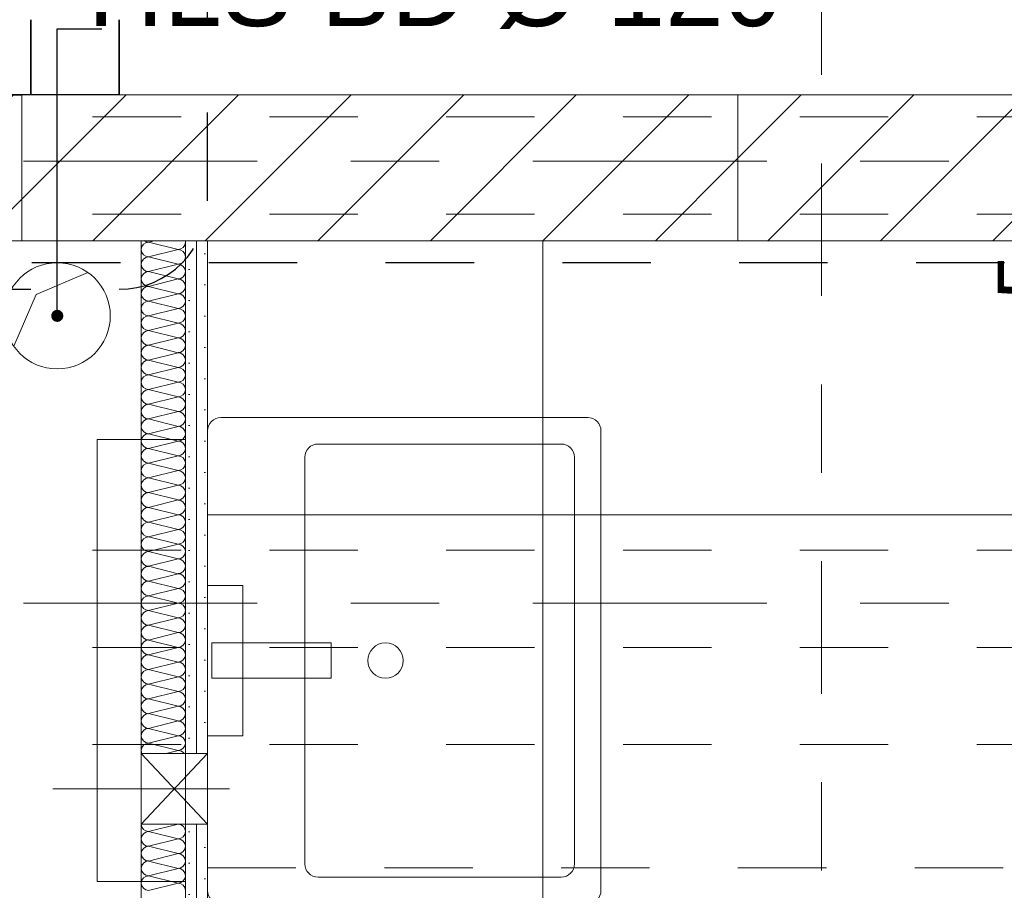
# Model space of a CAD drawing. Header units: metres. Extents: x -3.6 to 90.7, y -11.1 to 18.
# Tile 430 of 656: x 44.5 to 45.6, y 5 to 6. Entities that reach past the tile are written whole.
import ezdxf

# ---------------------------------------------------------------- set-up
doc = ezdxf.new("R2010")
doc.units = ezdxf.units.M
doc.header["$MEASUREMENT"] = 0
for name, pattern in [('Achse', [0.2, 0.1, -0.05, 0, -0.05]), ('DASHED', [0.015, 0.007, -0.008]), ('Punktlinie eng', [0.0375, 0.0125, -0.025]), ('Schnittlinie', [0.3, 0.15, -0.075, 0, -0.075]), ('Strichlinie doppelt', [0.546806, 0.264583, -0.105833, 0.070556, -0.105833]), ('Strichlinie eng', [0.115, 0.075, -0.04]), ('Strichpunktlinie', [0.31, 0.2, -0.05, 0.01, -0.05]), ('Untersicht', [0.1, 0.075, -0.025]), ('Wipeout_Contour', [1, 0, -1])]:
    doc.linetypes.add(name, pattern=pattern)
for name, color, linetype in [('152 - Bemaßung_ Beschriftung.Ausbau', 7, 'Continuous'), ('203 - Marker.Schnitt - Ausbaudetail SA', 7, 'Continuous'), ('208 - Marker.Detail', 7, 'Continuous'), ('301 - Elemente.Linie', 7, 'Continuous'), ('451 - Universal.Achsen Raster', 7, 'Continuous'), ('605 - Struktur.Wand Innen', 7, 'Continuous'), ('608 - Struktur.Träger', 7, 'Continuous'), ('650 - Abdeckung.Fußboden Aufbau', 7, 'Continuous'), ('Abbruch_603 - Struktur.Bodenplatte_ Decke Roh', 7, 'Continuous'), ('Neubau_152 - Bemaßung_ Beschriftung.Ausbau', 7, 'Continuous'), ('Neubau_302 - Elemente.Schraffur', 7, 'Continuous'), ('Neubau_603 - Struktur.Bodenplatte_ Decke Roh', 7, 'Continuous'), ('Neubau_606 - Struktur.Wand Innen Ausbau', 7, 'Continuous'), ('Neubau_650 - Abdeckung.Fußboden Aufbau', 7, 'Continuous'), ('Neubau_653 - Abdeckung.TB Verkofferung', 7, 'Continuous'), ('Neubau_702 - Einrichtung.Möbel Sanitär', 7, 'Continuous'), ('Neubau_802 - HKLSE.Sanitär', 7, 'Continuous')]:
    doc.layers.add(name, color=color, linetype=linetype)
doc.styles.add('ERSTELLTER_STIL_2', font='txt')
doc.linetypes.add('Abbruch 1', pattern='A,0,[1,2022.0244.A_L5A-PL02.05_iB_Grundriss 3.OG1.Shx,S=0.001984,R=0,X=0,Y=0],-0.25,0', length=0.25)
doc.dimstyles.new('ERSTELLTER_STIL__1', dxfattribs={"dimtxt": 0.1, "dimasz": 0.0532, "dimexe": 0.18, "dimexo": 0.0625, "dimgap": 0, "dimtad": 1, "dimzin": 0, "dimdsep": 46, "dimtxsty": 'ERSTELLTER_STIL_2', "dimblk": 'ARROWHEAD_2', "dimblk1": 'ARROWHEAD_2', "dimblk2": 'ARROWHEAD_2', "dimcen": 0.09, "dimse1": 1, "dimse2": 1, "dimclrd": 7, "dimclre": 7, "dimclrt": 7, "dimazin": 0, "dimtfac": 1, "dimtdec": 4, "dimtmove": 0, "dimatfit": 3, "dimfxl": 1, "dimtolj": 1, "dimtzin": 0, "dimarcsym": 0})
doc.dimstyles.new('ERSTELLTER_STIL__3', dxfattribs={"dimtxt": 0.1, "dimasz": 0.0532, "dimexe": 0.18, "dimexo": 0.0625, "dimgap": 0, "dimtad": 1, "dimtih": 1, "dimtoh": 1, "dimzin": 0, "dimdsep": 46, "dimtxsty": 'ERSTELLTER_STIL_2', "dimblk": 'ARROWHEAD_2', "dimblk1": 'ARROWHEAD_2', "dimblk2": 'ARROWHEAD_2', "dimcen": 0.09, "dimse1": 1, "dimse2": 1, "dimclrd": 7, "dimclre": 7, "dimclrt": 7, "dimazin": 0, "dimtfac": 1, "dimtdec": 4, "dimtmove": 0, "dimatfit": 3, "dimfxl": 1, "dimtolj": 1, "dimtzin": 0, "dimarcsym": 0})
doc.dimstyles.new('ERSTELLTER_STIL__5', dxfattribs={"dimtxt": 0.18, "dimasz": 0.03648, "dimexe": 0.18, "dimexo": 0.0625, "dimgap": 0, "dimtad": 0, "dimtih": 1, "dimtoh": 1, "dimdec": 4, "dimzin": 0, "dimdsep": 46, "dimcen": 0.09, "dimadec": 0, "dimazin": 0, "dimtfac": 1, "dimtdec": 4, "dimtmove": 0, "dimatfit": 3, "dimldrblk": 'ARROWHEAD_11', "dimfxl": 1, "dimtolj": 1, "dimtzin": 0, "dimarcsym": 0})
doc.dimstyles.new('ERSTELLTER_STIL__6', dxfattribs={"dimtxt": 0.18, "dimasz": 0.02736, "dimexe": 0.18, "dimexo": 0.0625, "dimgap": 0, "dimtad": 0, "dimtih": 1, "dimtoh": 1, "dimdec": 4, "dimzin": 0, "dimdsep": 46, "dimcen": 0.09, "dimadec": 0, "dimazin": 0, "dimtfac": 1, "dimtdec": 4, "dimtmove": 0, "dimatfit": 3, "dimldrblk": 'ARROWHEAD_11', "dimfxl": 1, "dimtolj": 1, "dimtzin": 0, "dimarcsym": 0})
pattern_1 = [(45, (0, 0), (-0.0636396, 0.0636396), [])]
pattern_2 = [(45, (0, 0), (-0.01767767, 0.01767767), [0, -0.025])]

# ---------------------------------------------------------------- blocks, each defined once
blk = doc.blocks.new('*X136')
at = {"layer": 'Neubau_606 - Struktur.Wand Innen Ausbau', "color": 7, "linetype": 'Continuous', "lineweight": 5}
for p, q in [((44.65, 5.76), (44.6433, 5.7583)), ((44.6767, 5.75), (44.6433, 5.7583)), ((44.6767, 5.75), (44.6433, 5.7417)), ((44.6767, 5.7333), (44.6433, 5.7417)), ((44.6767, 5.7333), (44.6433, 5.725)), ((44.6767, 5.7167), (44.6433, 5.725)), ((44.6767, 5.7167), (44.6433, 5.7083)), ((44.6767, 5.7), (44.6433, 5.7083)), ((44.6767, 5.7), (44.6433, 5.6917)), ((44.6767, 5.6833), (44.6433, 5.6917)), ((44.6767, 5.6833), (44.6433, 5.675)), ((44.6767, 5.6667), (44.6433, 5.675)), ((44.6767, 5.6667), (44.6433, 5.6583)), ((44.6767, 5.65), (44.6433, 5.6583)), ((44.6767, 5.65), (44.6433, 5.6417)), ((44.6767, 5.6333), (44.6433, 5.6417)), ((44.6767, 5.6333), (44.6433, 5.625)), ((44.6767, 5.6167), (44.6433, 5.625)), ((44.6767, 5.6167), (44.6433, 5.6083)), ((44.6767, 5.6), (44.6433, 5.6083)), ((44.6767, 5.6), (44.6433, 5.5917)), ((44.6767, 5.5833), (44.6433, 5.5917)), ((44.6767, 5.5833), (44.6433, 5.575)), ((44.6767, 5.5667), (44.6433, 5.575)), ((44.6767, 5.5667), (44.6433, 5.5583)), ((44.6767, 5.55), (44.6433, 5.5583)), ((44.6767, 5.55), (44.6433, 5.5417)), ((44.6767, 5.5333), (44.6433, 5.5417)), ((44.6767, 5.5333), (44.6433, 5.525)), ((44.6767, 5.5167), (44.6433, 5.525)), ((44.6767, 5.5167), (44.6433, 5.5083)), ((44.6767, 5.5), (44.6433, 5.5083)), ((44.6767, 5.5), (44.6433, 5.4917)), ((44.6767, 5.4833), (44.6433, 5.4917)), ((44.6767, 5.4833), (44.6433, 5.475)), ((44.6767, 5.4667), (44.6433, 5.475)), ((44.6767, 5.4667), (44.6433, 5.4583)), ((44.6767, 5.45), (44.6433, 5.4583)), ((44.6767, 5.45), (44.6433, 5.4417)), ((44.6767, 5.4333), (44.6433, 5.4417)), ((44.6767, 5.4333), (44.6433, 5.425)), ((44.6767, 5.4167), (44.6433, 5.425)), ((44.6767, 5.4167), (44.6433, 5.4083)), ((44.6767, 5.4), (44.6433, 5.4083)), ((44.6767, 5.4), (44.6433, 5.3917)), ((44.6767, 5.3833), (44.6433, 5.3917)), ((44.6767, 5.3833), (44.6433, 5.375)), ((44.6767, 5.3667), (44.6433, 5.375)), ((44.6767, 5.3667), (44.6433, 5.3583)), ((44.6767, 5.35), (44.6433, 5.3583)), ((44.6767, 5.35), (44.6433, 5.3417)), ((44.6767, 5.3333), (44.6433, 5.3417)), ((44.6767, 5.3333), (44.6433, 5.325)), ((44.6767, 5.3167), (44.6433, 5.325)), ((44.6767, 5.3167), (44.6433, 5.3083)), ((44.6767, 5.3), (44.6433, 5.3083)), ((44.6767, 5.3), (44.6433, 5.2917)), ((44.6767, 5.2833), (44.6433, 5.2917)), ((44.6767, 5.2833), (44.6433, 5.275)), ((44.6767, 5.2667), (44.6433, 5.275)), ((44.6767, 5.2667), (44.6433, 5.2583)), ((44.6767, 5.25), (44.6433, 5.2583)), ((44.6767, 5.25), (44.6433, 5.2417)), ((44.6767, 5.2333), (44.6433, 5.2417)), ((44.6767, 5.2333), (44.6433, 5.225)), ((44.6767, 5.2167), (44.6433, 5.225)), ((44.6767, 5.2167), (44.6433, 5.2083)), ((44.6767, 5.2), (44.6433, 5.2083)), ((44.6767, 5.2), (44.6433, 5.1917)), ((44.6767, 5.1833), (44.6433, 5.1917)), ((44.6767, 5.1833), (44.6632, 5.18))]:
    blk.add_line(p, q, dxfattribs=at)
for centre, start, end in [((44.6433, 5.75), 90, 180), ((44.6433, 5.7667), 233.1301, 270), ((44.6767, 5.7583), 270, 0), ((44.6767, 5.7583), 0, 11.537), ((44.6433, 5.75), 180, 270), ((44.6767, 5.7417), 0, 90), ((44.6433, 5.7333), 90, 180), ((44.6767, 5.7417), 270, 0), ((44.6433, 5.7333), 180, 270), ((44.6433, 5.7167), 90, 180), ((44.6767, 5.725), 0, 90), ((44.6767, 5.725), 270, 0), ((44.6433, 5.7167), 180, 270), ((44.6767, 5.7083), 0, 90), ((44.6433, 5.7), 90, 180), ((44.6767, 5.7083), 270, 0), ((44.6433, 5.7), 180, 270), ((44.6433, 5.6833), 90, 180), ((44.6767, 5.6917), 0, 90), ((44.6767, 5.6917), 270, 0), ((44.6433, 5.6833), 180, 270), ((44.6767, 5.675), 0, 90), ((44.6433, 5.6667), 90, 180), ((44.6767, 5.675), 270, 0), ((44.6433, 5.6667), 180, 270), ((44.6433, 5.65), 90, 180), ((44.6767, 5.6583), 0, 90), ((44.6767, 5.6583), 270, 0), ((44.6433, 5.65), 180, 270), ((44.6767, 5.6417), 0, 90), ((44.6433, 5.6333), 90, 180), ((44.6767, 5.6417), 270, 0), ((44.6433, 5.6333), 180, 270), ((44.6433, 5.6167), 90, 180), ((44.6767, 5.625), 0, 90), ((44.6767, 5.625), 270, 0), ((44.6433, 5.6167), 180, 270), ((44.6767, 5.6083), 0, 90), ((44.6433, 5.6), 90, 180), ((44.6767, 5.6083), 270, 0), ((44.6433, 5.6), 180, 270), ((44.6433, 5.5833), 90, 180), ((44.6767, 5.5917), 0, 90), ((44.6767, 5.5917), 270, 0), ((44.6433, 5.5833), 180, 270), ((44.6767, 5.575), 0, 90), ((44.6433, 5.5667), 90, 180), ((44.6767, 5.575), 270, 0), ((44.6433, 5.5667), 180, 270), ((44.6433, 5.55), 90, 180), ((44.6767, 5.5583), 0, 90), ((44.6767, 5.5583), 270, 0), ((44.6433, 5.55), 180, 270), ((44.6767, 5.5417), 0, 90), ((44.6433, 5.5333), 90, 180), ((44.6767, 5.5417), 270, 0), ((44.6433, 5.5333), 180, 270), ((44.6433, 5.5167), 90, 180), ((44.6767, 5.525), 0, 90), ((44.6767, 5.525), 270, 0), ((44.6433, 5.5167), 180, 270), ((44.6767, 5.5083), 0, 90), ((44.6433, 5.5), 90, 180), ((44.6767, 5.5083), 270, 0), ((44.6433, 5.5), 180, 270), ((44.6433, 5.4833), 90, 180), ((44.6767, 5.4917), 0, 90), ((44.6767, 5.4917), 270, 0), ((44.6433, 5.4833), 180, 270), ((44.6767, 5.475), 0, 90), ((44.6433, 5.4667), 90, 180), ((44.6767, 5.475), 270, 0), ((44.6433, 5.4667), 180, 270), ((44.6433, 5.45), 90, 180), ((44.6767, 5.4583), 0, 90), ((44.6767, 5.4583), 270, 0), ((44.6433, 5.45), 180, 270), ((44.6767, 5.4417), 0, 90), ((44.6433, 5.4333), 90, 180), ((44.6767, 5.4417), 270, 0), ((44.6433, 5.4333), 180, 270), ((44.6433, 5.4167), 90, 180), ((44.6767, 5.425), 0, 90), ((44.6767, 5.425), 270, 0), ((44.6433, 5.4167), 180, 270), ((44.6767, 5.4083), 0, 90), ((44.6433, 5.4), 90, 180), ((44.6767, 5.4083), 270, 0), ((44.6433, 5.4), 180, 270), ((44.6433, 5.3833), 90, 180), ((44.6767, 5.3917), 0, 90), ((44.6767, 5.3917), 270, 0), ((44.6433, 5.3833), 180, 270), ((44.6767, 5.375), 0, 90), ((44.6433, 5.3667), 90, 180), ((44.6767, 5.375), 270, 0), ((44.6433, 5.3667), 180, 270), ((44.6433, 5.35), 90, 180), ((44.6767, 5.3583), 0, 90), ((44.6767, 5.3583), 270, 0), ((44.6433, 5.35), 180, 270), ((44.6767, 5.3417), 0, 90), ((44.6433, 5.3333), 90, 180), ((44.6767, 5.3417), 270, 0), ((44.6433, 5.3333), 180, 270), ((44.6433, 5.3167), 90, 180), ((44.6767, 5.325), 0, 90), ((44.6767, 5.325), 270, 0), ((44.6433, 5.3167), 180, 270), ((44.6767, 5.3083), 0, 90), ((44.6433, 5.3), 90, 180), ((44.6767, 5.3083), 270, 0), ((44.6433, 5.3), 180, 270), ((44.6433, 5.2833), 90, 180), ((44.6767, 5.2917), 0, 90), ((44.6767, 5.2917), 270, 0), ((44.6433, 5.2833), 180, 270), ((44.6767, 5.275), 0, 90), ((44.6433, 5.2667), 90, 180), ((44.6767, 5.275), 270, 0), ((44.6433, 5.2667), 180, 270), ((44.6433, 5.25), 90, 180), ((44.6767, 5.2583), 0, 90), ((44.6767, 5.2583), 270, 0), ((44.6433, 5.25), 180, 270), ((44.6767, 5.2417), 0, 90), ((44.6433, 5.2333), 90, 180), ((44.6767, 5.2417), 270, 0), ((44.6433, 5.2333), 180, 270), ((44.6433, 5.2167), 90, 180), ((44.6767, 5.225), 0, 90), ((44.6767, 5.225), 270, 0), ((44.6433, 5.2167), 180, 270), ((44.6767, 5.2083), 0, 90), ((44.6433, 5.2), 90, 180), ((44.6767, 5.2083), 270, 0), ((44.6433, 5.2), 180, 270), ((44.6433, 5.1833), 90, 180), ((44.6767, 5.1917), 0, 90), ((44.6767, 5.1917), 270, 0), ((44.6433, 5.1833), 180, 203.7114), ((44.6767, 5.175), 36.7175, 90)]:
    blk.add_arc(centre, 0.00833, start, end, dxfattribs=at)
blk = doc.blocks.new('*X137')
at = {"layer": 'Neubau_606 - Struktur.Wand Innen Ausbau', "color": 7, "linetype": 'Continuous', "lineweight": 5}
for p, q in [((44.6766, 5.1), (44.6433, 5.0917)), ((44.6767, 5.0833), (44.6433, 5.0917)), ((44.6767, 5.0833), (44.6433, 5.075)), ((44.6767, 5.0667), (44.6433, 5.075)), ((44.6767, 5.0667), (44.6433, 5.0583)), ((44.6767, 5.05), (44.6433, 5.0583)), ((44.6767, 5.05), (44.6433, 5.0417)), ((44.6767, 5.0333), (44.6433, 5.0417)), ((44.6767, 5.0333), (44.6433, 5.025))]:
    blk.add_line(p, q, dxfattribs=at)
for centre, start, end in [((44.6433, 5.1), 180.1219, 270), ((44.6433, 5.0833), 90, 180), ((44.6767, 5.0917), 270, 0), ((44.6767, 5.0917), 0, 86.2619), ((44.6433, 5.0833), 180, 270), ((44.6767, 5.075), 0, 90), ((44.6433, 5.0667), 90, 180), ((44.6767, 5.075), 270, 0), ((44.6433, 5.0667), 180, 270), ((44.6433, 5.05), 90, 180), ((44.6767, 5.0583), 0, 90), ((44.6767, 5.0583), 270, 0), ((44.6433, 5.05), 180, 270), ((44.6767, 5.0417), 0, 90), ((44.6433, 5.0333), 90, 180), ((44.6767, 5.0417), 270, 0), ((44.6433, 5.0333), 180, 270), ((44.6767, 5.025), 0, 90)]:
    blk.add_arc(centre, 0.00833, start, end, dxfattribs=at)
blk = doc.blocks.new('ARROWHEAD_11')
at = {"color": 0, "linetype": 'Continuous', "lineweight": 0}
blk.add_line((0, 0), (-1, 0), dxfattribs=at)
at = {"color": 0, "linetype": 'Continuous', "lineweight": 0, "const_width": 0.25, "flags": 128}
blk.add_lwpolyline([(-0.125, 0, 1), (0.125, 0, 1)], format="xyb", close=True, dxfattribs=at)
blk = doc.blocks.new('*D583')
at = {"layer": '152 - Bemaßung_ Beschriftung.Ausbau', "color": 7, "linetype": 'Continuous', "lineweight": 5}
for p, q in [((43.21, 6.6804), (43.21, 6.7854)), ((45.905, 6.6804), (45.905, 6.7854)), ((43.2302, 6.7679), (43.1898, 6.6979)), ((45.9252, 6.7679), (45.8848, 6.6979)), ((43.21, 6.7329), (45.905, 6.7329))]:
    blk.add_line(p, q, dxfattribs=at)
at = {"layer": '152 - Bemaßung_ Beschriftung.Ausbau', "color": 7, "lineweight": 5, "insert": (44.3994, 6.7335), "char_height": 0.1, "attachment_point": 7, "style": 'ERSTELLTER_STIL_2'}
blk.add_mtext('\\A1;{\\pql;\\fArial|b0|i0|c0|p38;2,69\\fArial|b0|i0|c0|p38;\\A1{\\H.66x;\\S5^  ;}}', dxfattribs=at)
blk = doc.blocks.new('ARROWHEAD_2')
at = {"color": 0, "linetype": 'Continuous', "lineweight": 0}
for p, q in [((-0.378, -0.655), (0.378, 0.655)), ((0, 0), (-1, 0))]:
    blk.add_line(p, q, dxfattribs=at)
blk = doc.blocks.new('*D591')
at = {"layer": '152 - Bemaßung_ Beschriftung.Ausbau', "color": 7, "linetype": 'Continuous', "lineweight": 5}
for p, q in [((44.37, 6.9804), (44.37, 7.0854)), ((44.71, 6.9804), (44.71, 7.0854)), ((44.3902, 7.0679), (44.3498, 6.9979)), ((44.7302, 7.0679), (44.6898, 6.9979)), ((44.37, 7.0329), (44.71, 7.0329))]:
    blk.add_line(p, q, dxfattribs=at)
at = {"layer": '152 - Bemaßung_ Beschriftung.Ausbau', "color": 7, "lineweight": 5, "insert": (44.4641, 7.0529), "char_height": 0.1, "attachment_point": 7, "style": 'ERSTELLTER_STIL_2'}
blk.add_mtext('\\A1;{\\pql;\\fArial|b0|i0|c0|p38;34}', dxfattribs=at)
blk = doc.blocks.new('*D592')
at = {"layer": '152 - Bemaßung_ Beschriftung.Ausbau', "color": 7, "linetype": 'Continuous', "lineweight": 5}
for p, q in [((44.71, 6.9804), (44.71, 7.0854)), ((46.845, 6.9804), (46.845, 7.0854)), ((44.7302, 7.0679), (44.6898, 6.9979)), ((46.8652, 7.0679), (46.8248, 6.9979)), ((44.71, 7.0329), (46.845, 7.0329))]:
    blk.add_line(p, q, dxfattribs=at)
at = {"layer": '152 - Bemaßung_ Beschriftung.Ausbau', "color": 7, "lineweight": 5, "insert": (45.6194, 7.0335), "char_height": 0.1, "attachment_point": 7, "style": 'ERSTELLTER_STIL_2'}
blk.add_mtext('\\A1;{\\pql;\\fArial|b0|i0|c0|p38;2,13\\fArial|b0|i0|c0|p38;\\A1{\\H.66x;\\S5^  ;}}', dxfattribs=at)
blk = doc.blocks.new('*D602')
at = {"layer": '152 - Bemaßung_ Beschriftung.Ausbau', "color": 7, "linetype": 'Continuous', "lineweight": 5}
for p, q in [((45.495, 2.0975), (45.495, 2.2025)), ((47.27, 2.0975), (47.27, 2.2025)), ((45.5152, 2.185), (45.4748, 2.115)), ((47.2902, 2.185), (47.2498, 2.115)), ((45.495, 2.15), (47.27, 2.15))]:
    blk.add_line(p, q, dxfattribs=at)
at = {"layer": '152 - Bemaßung_ Beschriftung.Ausbau', "color": 7, "lineweight": 5, "char_height": 0.1, "attachment_point": 7, "style": 'ERSTELLTER_STIL_2'}
for s, insert in [('\\A1;{\\pql;\\fArial|b0|i0|c0|p38;1,77\\fArial|b0|i0|c0|p38;\\A1{\\H.66x;\\S5^  ;}}', (46.1485, 2.1506)), ('\\A1;{\\pql;\\fArial|b0|i0|c0|p38;14}', (47.098, 2.17))]:
    blk.add_mtext(s, dxfattribs=dict(at, insert=insert))
blk = doc.blocks.new('*D614')
at = {"layer": '152 - Bemaßung_ Beschriftung.Ausbau', "color": 7, "linetype": 'Continuous', "lineweight": 5}
for p, q in [((45.7453, 5.7802), (45.8153, 5.7398)), ((45.8328, 5.76), (45.7278, 5.76)), ((45.7803, 3.895), (45.7803, 5.76)), ((45.7453, 3.9152), (45.8153, 3.8748)), ((45.8328, 3.895), (45.7278, 3.895))]:
    blk.add_line(p, q, dxfattribs=at)
at = {"layer": '152 - Bemaßung_ Beschriftung.Ausbau', "color": 7, "lineweight": 5, "char_height": 0.1, "attachment_point": 7, "rotation": 90, "style": 'ERSTELLTER_STIL_2'}
for s, insert in [('\\A1;{\\pql;\\fArial|b0|i0|c0|p38;16\\fArial|b0|i0|c0|p38;\\A1{\\H.66x;\\S5^  ;}}', (45.762, 5.5379)), ('\\A1;{\\pql;\\fArial|b0|i0|c0|p38;1,86\\fArial|b0|i0|c0|p38;\\A1{\\H.66x;\\S5^  ;}}', (45.7797, 4.5685))]:
    blk.add_mtext(s, dxfattribs=dict(at, insert=insert))

msp = doc.modelspace()

# ---------------------------------------------------------------- hatches: boundary and pattern name
at = {"layer": 'Neubau_606 - Struktur.Wand Innen Ausbau', "linetype": 'Continuous', "lineweight": 0, "true_color": 0x000000}
h = msp.add_hatch(dxfattribs=at)
h.set_pattern_fill('Gips_0001', color=18, style=0, pattern_type=2)
h.set_pattern_definition(pattern_2)
h.paths.add_polyline_path([(44.685, 3.745), (44.6975, 3.745), (44.6975, 5.1), (44.685, 5.1)])
h = msp.add_hatch(dxfattribs=at)
h.set_pattern_fill('Gips_0001', color=18, style=0, pattern_type=2)
h.set_pattern_definition(pattern_2)
h.paths.add_polyline_path([(44.71, 5.1), (44.6975, 5.1), (44.6975, 3.7325), (44.71, 3.7325)])
at = {"layer": 'Neubau_650 - Abdeckung.Fußboden Aufbau', "linetype": 'Continuous', "lineweight": 13, "true_color": 0xafafaf}
h = msp.add_hatch(dxfattribs=at)
h.set_pattern_fill('Raster_60x60_Fuge_2mm_0001', color=253, style=0, pattern_type=2)
h.set_pattern_definition([(0, (46.29297, 4.8475), (0, 0.602), []), (90, (46.29297, 4.8475), (-0.602, 0), [])])
h.paths.add_polyline_path([(46.845, 5.76), (44.71, 5.76), (44.71, 3.895), (45.86, 3.895), (45.86, 3.72), (46.745, 3.72), (46.745, 3.895), (46.845, 3.895)])

# ---------------------------------------------------------------- linework, layer by layer
at = {"layer": '208 - Marker.Detail', "color": 30, "linetype": 'Punktlinie eng', "lineweight": 25, "true_color": 0xff6e00}
msp.add_line((43.81, 5.705), (44.61, 5.705), dxfattribs=at)
at = {"layer": '301 - Elemente.Linie', "color": 1, "linetype": 'Strichlinie eng', "lineweight": 25, "flags": 128}
msp.add_lwpolyline([(40.3114, 5.7353), (47.17, 5.7353)], dxfattribs=at)
at = {"layer": '451 - Universal.Achsen Raster', "color": 160, "linetype": 'Strichlinie doppelt', "lineweight": 9, "true_color": 0x3232ff}
msp.add_line((64.935, 5.35), (-3.175, 5.35), dxfattribs=at)
at = {"layer": '608 - Struktur.Träger', "color": 7, "linetype": 'Untersicht', "lineweight": 13}
for p, q in [((0.38, 5.41), (61.88, 5.41)), ((0.38, 5.19), (61.88, 5.19))]:
    msp.add_line(p, q, dxfattribs=at)
at = {"layer": '608 - Struktur.Träger', "color": 7, "linetype": 'Achse', "lineweight": 9}
msp.add_line((0.38, 5.3), (61.88, 5.3), dxfattribs=at)
at = {"layer": '650 - Abdeckung.Fußboden Aufbau', "color": 7, "linetype": 'Continuous', "lineweight": 13, "flags": 128}
msp.add_lwpolyline([(38.855, 5.819), (38.855, 5.935), (39.97, 5.935), (39.97, 6.01), (40.29, 6.01), (40.29, 5.925), (40.415, 5.925), (40.415, 5.76), (41.3, 5.76), (41.3, 5.925), (42.325, 5.925), (42.325, 5.76), (43.21, 5.76), (43.21, 5.925), (45.905, 5.925), (45.905, 5.76), (46.79, 5.76), (46.79, 5.925), (47.17, 5.925), (47.17, 6.01), (47.49, 6.01), (47.49, 5.925), (48.66, 5.925), (48.66, 5.805)], dxfattribs=at)
at = {"layer": 'Abbruch_603 - Struktur.Bodenplatte_ Decke Roh', "color": 7, "linetype": 'Abbruch 1', "lineweight": 18}
for start, end in [(90, 180), (0, 90), (180, 270), (270, 0)]:
    msp.add_arc((44.54, 5.675), 0.06, start, end, dxfattribs=at)
at = {"layer": 'Neubau_603 - Struktur.Bodenplatte_ Decke Roh', "color": 1, "linetype": 'Continuous', "lineweight": 5}
for p, q in [((44.516, 5.699), (44.5745, 5.7241)), ((44.4909, 5.6405), (44.516, 5.699))]:
    msp.add_line(p, q, dxfattribs=at)
at = {"layer": 'Neubau_606 - Struktur.Wand Innen Ausbau', "color": 1, "linetype": 'Continuous', "lineweight": 9}
for p, q in [((44.635, 5.1), (44.71, 5.18)), ((44.635, 5.18), (44.71, 5.1))]:
    msp.add_line(p, q, dxfattribs=at)
at = {"layer": 'Neubau_606 - Struktur.Wand Innen Ausbau', "color": 1, "linetype": 'Strichpunktlinie', "lineweight": 5}
for p, q in [((44.27, 5.14), (44.545, 5.14)), ((44.27, 5.14), (44.545, 5.14)), ((44.535, 5.14), (44.81, 5.14)), ((44.535, 5.14), (44.81, 5.14))]:
    msp.add_line(p, q, dxfattribs=at)
at = {"layer": 'Neubau_606 - Struktur.Wand Innen Ausbau', "color": 1, "linetype": 'Continuous', "lineweight": 5}
for p, q in [((44.685, 3.795), (44.685, 5.1)), ((44.6975, 3.745), (44.6975, 5.1))]:
    msp.add_line(p, q, dxfattribs=at)
at = {"layer": 'Neubau_606 - Struktur.Wand Innen Ausbau', "color": 1, "linetype": 'Continuous', "lineweight": 9, "flags": 128}
for points in [[(44.635, 5.18), (44.635, 5.1)], [(44.685, 5.18), (44.635, 5.18)], [(44.6975, 5.18), (44.685, 5.18)], [(44.71, 5.18), (44.6975, 5.18)], [(44.71, 5.1), (44.71, 5.18)], [(44.635, 5.1), (44.685, 5.1)], [(44.685, 5.1), (44.6975, 5.1)], [(44.6975, 5.1), (44.71, 5.1)]]:
    msp.add_lwpolyline(points, dxfattribs=at)
at = {"layer": 'Neubau_606 - Struktur.Wand Innen Ausbau', "color": 1, "linetype": 'Continuous', "lineweight": 5, "flags": 128}
for points in [[(44.635, 5.1), (44.635, 3.795)], [(44.71, 3.895), (44.71, 5.1)]]:
    msp.add_lwpolyline(points, dxfattribs=at)
at = {"layer": 'Neubau_650 - Abdeckung.Fußboden Aufbau', "color": 1, "linetype": 'Continuous', "lineweight": 13, "flags": 128}
msp.add_lwpolyline([(46.845, 5.76), (44.71, 5.76), (44.71, 3.895), (45.86, 3.895), (45.86, 3.72)], dxfattribs=at)
at = {"layer": 'Neubau_653 - Abdeckung.TB Verkofferung', "color": 1, "linetype": 'Untersicht', "lineweight": 9}
for p, q in [((44.71, 5.76), (46.845, 5.76)), ((44.71, 5.0505), (44.71, 5.76)), ((44.71, 5.0505), (46.845, 5.0505))]:
    msp.add_line(p, q, dxfattribs=at)
at = {"layer": 'Neubau_702 - Einrichtung.Möbel Sanitär', "color": 1, "linetype": 'Continuous', "lineweight": 9}
for p, q in [((44.835, 5.53), (45.11, 5.53)), ((44.82, 5.055), (44.82, 5.515)), ((45.125, 5.515), (45.125, 5.055)), ((45.11, 5.04), (44.835, 5.04))]:
    msp.add_line(p, q, dxfattribs=at)
at = {"layer": 'Neubau_702 - Einrichtung.Möbel Sanitär', "color": 1, "linetype": 'Continuous', "lineweight": 9, "flags": 128}
msp.add_lwpolyline([(44.71, 5.025), (44.71, 5.545, -0.414214), (44.725, 5.56), (45.14, 5.56, -0.414214), (45.155, 5.545), (45.155, 5.025, -0.414214), (45.14, 5.01), (44.725, 5.01, -0.414214)], format="xyb", close=True, dxfattribs=at)
for points in [[(44.75, 5.2), (44.75, 5.37), (44.71, 5.37), (44.71, 5.2)], [(44.85, 5.265), (44.85, 5.305), (44.715, 5.305), (44.715, 5.265)]]:
    msp.add_lwpolyline(points, close=True, dxfattribs=at)
at = {"layer": 'Neubau_702 - Einrichtung.Möbel Sanitär', "color": 1, "linetype": 'Continuous', "lineweight": 9}
msp.add_circle((44.9113, 5.285), 0.02, dxfattribs=at)
for centre, start, end in [((44.835, 5.515), 90, 180), ((45.11, 5.515), 0, 90), ((44.835, 5.055), 180, 270), ((45.11, 5.055), 270, 0)]:
    msp.add_arc(centre, 0.015, start, end, dxfattribs=at)
at = {"layer": 'Neubau_802 - HKLSE.Sanitär', "color": 1, "linetype": 'Continuous', "lineweight": 9}
for p, q in [((44.585, 5.535), (44.585, 5.035)), ((44.685, 5.535), (44.585, 5.535)), ((44.685, 5.535), (44.685, 5.035)), ((44.685, 5.035), (44.585, 5.035))]:
    msp.add_line(p, q, dxfattribs=at)
at = {"layer": 'Neubau_802 - HKLSE.Sanitär', "color": 1, "linetype": 'DASHED', "lineweight": 9, "flags": 128}
for points in [[(44.585, 5.535), (44.685, 5.535)], [(44.585, 5.035), (44.585, 5.535)], [(44.685, 5.535), (44.685, 5.035)], [(44.685, 5.035), (44.585, 5.035)]]:
    msp.add_lwpolyline(points, dxfattribs=at)

# ---------------------------------------------------------------- block references
at = {"layer": 'Neubau_606 - Struktur.Wand Innen Ausbau', "color": 1, "lineweight": 13}
msp.add_blockref('*X137', (0, 0), dxfattribs=at)

# ---------------------------------------------------------------- texts
at = {"layer": 'Neubau_152 - Bemaßung_ Beschriftung.Ausbau', "color": 7, "linetype": 'Continuous', "lineweight": 9, "insert": (45.3598, 5.9995), "char_height": 0.085, "attachment_point": 9, "line_spacing_factor": 0.913298, "style": 'ERSTELLTER_STIL_2'}
msp.add_mtext('\\A1;{\\pqc;\\fArial|b0|i0|c0|p38;ABL-ST01\\P\\pqc;\\fArial|b0|i0|c0|p38;HLS BD Ø 120}', dxfattribs=at)

# ---------------------------------------------------------------- dimensions: what is measured, and where the dimension line sits
at = {"layer": '152 - Bemaßung_ Beschriftung.Ausbau', "color": 7, "linetype": 'Continuous', "lineweight": 5}
dim = msp.add_linear_dim(base=(47.26997, 2.15002), p1=(45.49499, 3.71999), p2=(47.26997, 5.19998), dimstyle='ERSTELLTER_STIL__3', dxfattribs=at)
dim.commit()
dim.dimension.update_dxf_attribs({"geometry": '*D602', "text_midpoint": (46.41347, 2.22002), "dimtype": 160})

# ---------------------------------------------------------------- next in the draw order: wipeouts: each hides what was drawn before it
at = {"color": 254, "linetype": 'Wipeout_Contour', "lineweight": 0, "ltscale": 182.14253}
msp.add_wipeout([(44.41, 5.925), (44.41, 5.76), (45.905, 5.76), (45.905, 5.925)], dxfattribs=at).dxf.layer = '605 - Struktur.Wand Innen'

# ---------------------------------------------------------------- next in the draw order: hatches: boundary and pattern name
at = {"layer": '605 - Struktur.Wand Innen', "linetype": 'Continuous', "lineweight": 0, "true_color": 0x000000}
h = msp.add_hatch(dxfattribs=at)
h.set_pattern_fill('MW_Ziegel_0001', color=18, style=0, pattern_type=2)
h.set_pattern_definition(pattern_1)
h.paths.add_polyline_path([(44.41, 5.925), (44.41, 5.76), (45.905, 5.76), (45.905, 5.925)])

# ---------------------------------------------------------------- next in the draw order: linework, layer by layer
at = {"layer": '203 - Marker.Schnitt - Ausbaudetail SA', "color": 7, "linetype": 'Schnittlinie', "lineweight": 13}
msp.add_line((45.4045, 6.2975), (45.4045, 4.763), dxfattribs=at)
at = {"layer": '605 - Struktur.Wand Innen', "color": 7, "linetype": 'Continuous', "lineweight": 18, "flags": 128}
for points in [[(45.905, 5.925), (44.41, 5.925)], [(44.41, 5.76), (45.905, 5.76)]]:
    msp.add_lwpolyline(points, dxfattribs=at)
at = {"layer": 'Neubau_653 - Abdeckung.TB Verkofferung', "color": 1, "linetype": 'Untersicht', "lineweight": 35, "flags": 128}
for points in [[(44.51, 6.01), (44.51, 5.925)], [(44.61, 6.01), (44.61, 5.925)], [(44.51, 5.925), (43.91, 5.925)], [(44.61, 5.925), (44.51, 5.925)]]:
    msp.add_lwpolyline(points, dxfattribs=at)

# ---------------------------------------------------------------- next in the draw order: wipeouts: each hides what was drawn before it
at = {"color": 254, "linetype": 'Wipeout_Contour', "lineweight": 0, "ltscale": 181.148143}
msp.add_wipeout([(44.5, 5.925), (45.31, 5.925), (45.31, 5.76), (44.5, 5.76)], dxfattribs=at).dxf.layer = 'Neubau_302 - Elemente.Schraffur'

# ---------------------------------------------------------------- next in the draw order: hatches: boundary and pattern name
at = {"layer": 'Neubau_302 - Elemente.Schraffur', "linetype": 'Continuous', "lineweight": 5}
h = msp.add_hatch(dxfattribs=at)
h.set_pattern_fill('MW_Ziegel_0001', style=0, pattern_type=2)
h.set_pattern_definition(pattern_1)
h.paths.add_polyline_path([(44.5, 5.925), (45.31, 5.925), (45.31, 5.76), (44.5, 5.76)])
at = {"layer": 'Neubau_606 - Struktur.Wand Innen Ausbau', "linetype": 'Continuous', "lineweight": 0, "true_color": 0x000000}
h = msp.add_hatch(dxfattribs=at)
h.set_pattern_fill('Gips_0001', color=18, style=0, pattern_type=2)
h.set_pattern_definition(pattern_2)
h.paths.add_polyline_path([(44.6975, 5.76), (44.685, 5.76), (44.685, 5.18), (44.6975, 5.18)])
h = msp.add_hatch(dxfattribs=at)
h.set_pattern_fill('Gips_0001', color=18, style=0, pattern_type=2)
h.set_pattern_definition(pattern_2)
h.paths.add_polyline_path([(44.6975, 5.18), (44.71, 5.18), (44.71, 5.76), (44.6975, 5.76)])

# ---------------------------------------------------------------- next in the draw order: linework, layer by layer
at = {"layer": '208 - Marker.Detail', "color": 30, "linetype": 'Punktlinie eng', "lineweight": 25, "true_color": 0xff6e00}
msp.add_line((44.71, 5.805), (44.71, 8.1611), dxfattribs=at)
msp.add_arc((44.61, 5.805), 0.1, 270, 0, dxfattribs=at)
at = {"layer": '451 - Universal.Achsen Raster', "color": 160, "linetype": 'Strichlinie doppelt', "lineweight": 9, "true_color": 0x3232ff}
msp.add_line((64.935, 5.85), (-3.175, 5.85), dxfattribs=at)
at = {"layer": '608 - Struktur.Träger', "color": 7, "linetype": 'Achse', "lineweight": 9}
msp.add_line((0.38, 5.9), (61.88, 5.9), dxfattribs=at)
at = {"layer": '608 - Struktur.Träger', "color": 7, "linetype": 'Untersicht', "lineweight": 13}
msp.add_line((0.38, 5.79), (61.88, 5.79), dxfattribs=at)
at = {"layer": 'Neubau_302 - Elemente.Schraffur', "color": 1, "linetype": 'Continuous', "lineweight": 9, "flags": 128}
msp.add_lwpolyline([(44.5, 5.925), (45.31, 5.925), (45.31, 5.76), (44.5, 5.76)], close=True, dxfattribs=at)
at = {"layer": 'Neubau_606 - Struktur.Wand Innen Ausbau', "color": 1, "linetype": 'Continuous', "lineweight": 5}
for p, q in [((44.685, 5.18), (44.685, 5.76)), ((44.6975, 5.18), (44.6975, 5.76))]:
    msp.add_line(p, q, dxfattribs=at)
at = {"layer": 'Neubau_606 - Struktur.Wand Innen Ausbau', "color": 1, "linetype": 'Continuous', "lineweight": 5, "flags": 128}
for points in [[(44.685, 5.76), (44.635, 5.76)], [(44.635, 5.76), (44.635, 5.18)], [(44.6975, 5.76), (44.685, 5.76)], [(44.71, 5.76), (44.6975, 5.76)], [(44.71, 5.18), (44.71, 5.76)]]:
    msp.add_lwpolyline(points, dxfattribs=at)

# ---------------------------------------------------------------- next in the draw order: block references
at = {"layer": 'Neubau_606 - Struktur.Wand Innen Ausbau', "color": 1, "lineweight": 13}
msp.add_blockref('*X136', (0, 0), dxfattribs=at)

# ---------------------------------------------------------------- next in the draw order: dimensions: what is measured, and where the dimension line sits
at = {"layer": '152 - Bemaßung_ Beschriftung.Ausbau', "color": 7, "linetype": 'Continuous', "lineweight": 5}
for base, p1, p2, picture, middle in [((46.8449872, 7.0328843), (44.7099868, 5.76), (46.8449872, 5.76), '*D592', (45.8843575, 7.1028843)), ((44.71, 7.0329), (44.37, 5.76), (44.71, 5.76), '*D591', (44.5403, 7.1029)), ((45.905, 6.73288), (43.20999, 5.925), (45.905, 5.925), '*D583', (44.66436, 6.80288))]:
    dim = msp.add_linear_dim(base=base, p1=p1, p2=p2, dimstyle='ERSTELLTER_STIL__3', dxfattribs=at)
    dim.commit()
    dim.dimension.update_dxf_attribs({"geometry": picture, "text_midpoint": middle, "dimtype": 160})
dim = msp.add_linear_dim(base=(45.780333, 5.76), p1=(44.709987, 3.894998), p2=(45.905, 5.76), angle=90, dimstyle='ERSTELLTER_STIL__1', dxfattribs=at)
dim.commit()
dim.dimension.update_dxf_attribs({"geometry": '*D614', "text_midpoint": (45.710333, 4.833441), "dimtype": 160, "text_rotation": 90})

# ---------------------------------------------------------------- next in the draw order: leaders
at = {"layer": 'Neubau_152 - Bemaßung_ Beschriftung.Ausbau', "color": 1, "linetype": 'Continuous', "lineweight": 13, "annotation_type": 0, "has_hookline": 1, "hookline_direction": 0}
for points, dimstyle, text_width in [([(44.2893, 5.7353), (44.2893, 6.5262), (44.3669, 6.5262)], 'ERSTELLTER_STIL__5', 1.162), ([(44.54, 5.675), (44.54, 5.9995), (44.5903, 5.9995)], 'ERSTELLTER_STIL__6', 0.7695)]:
    msp.add_leader(points, dimstyle=dimstyle, dxfattribs=dict(at, text_width=text_width))

doc.saveas('drawing.dxf')
